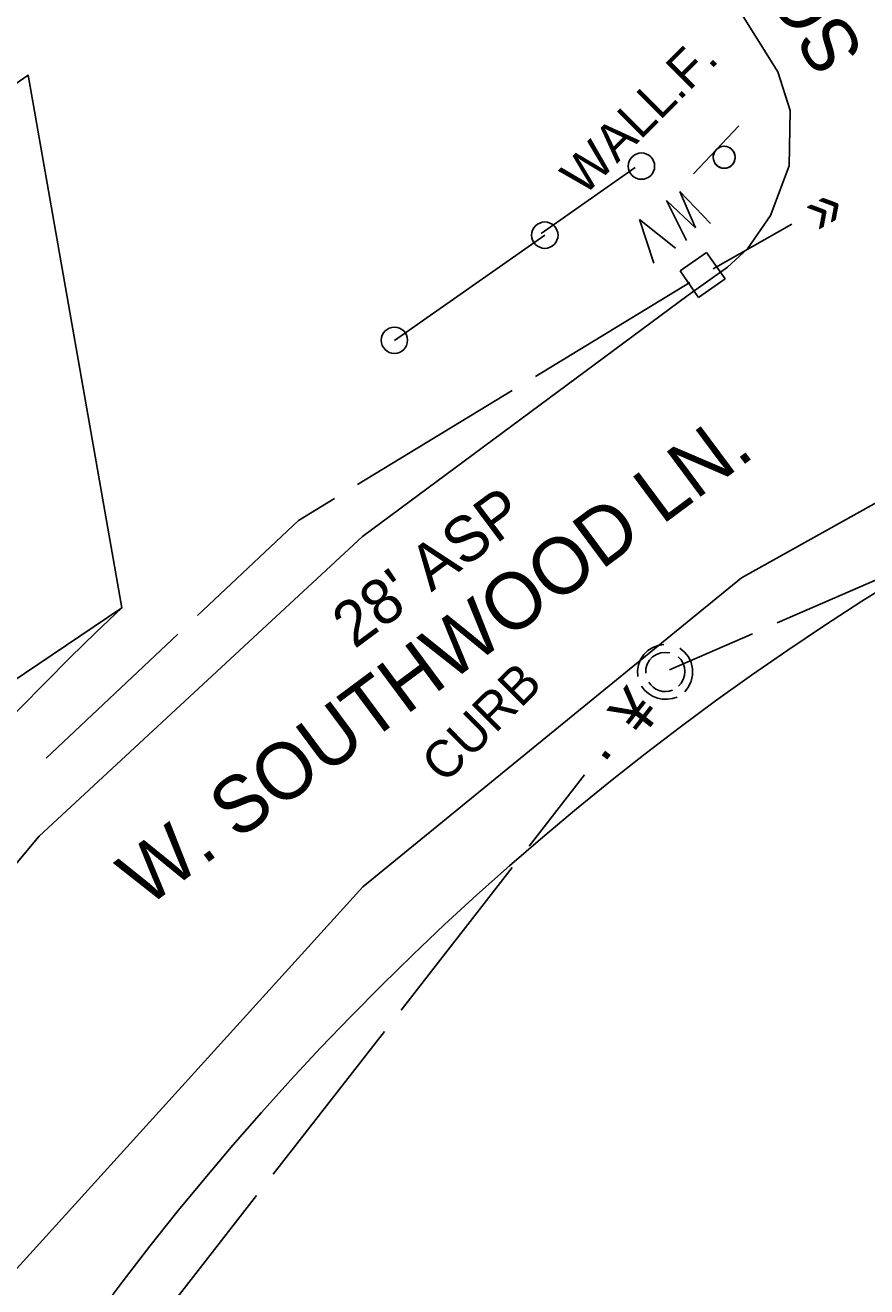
# Model space of a CAD drawing. Extents: x 2443269 to 2494951, y 591171 to 622130.
# Drawn here: x 2459392.1 to 2459485.1, y 600674 to 600813.6 of the extents above; entities that cross this region are included whole.
import ezdxf

# ---------------------------------------------------------------- set-up
doc = ezdxf.new("R2010")
doc.units = 0
for name, color, linetype in [('DESIGN - SHEET - Light Grid', 7, 'Continuous'), ('SURVEY - CENTERLINE - Existing Roads', 7, 'Continuous'), ('SURVEY - NON-TRANSPORTATION - Features', 7, 'Continuous'), ('SURVEY - NON-TRANSPORTATION - Features Text', 7, 'Continuous'), ('SURVEY - PROPERTY - ROW Lines', 7, 'Continuous'), ('SURVEY - PROPERTY - ROW Lines Text', 7, 'Continuous'), ('SURVEY - TRAFFIC CONTROL - Signs and Devices with Text', 7, 'Continuous'), ('SURVEY - TRANSPORTATION - Features Text', 7, 'Continuous'), ('SURVEY - TRANSPORTATION - Roads', 7, 'Continuous'), ('SURVEY - TRANSPORTATION - Roads Text', 7, 'Continuous'), ('SURVEY - UTILITIES - Sanitary Sewer with Text', 7, 'Continuous'), ('SURVEY - UTILITIES - Water with Text', 7, 'Continuous')]:
    doc.layers.add(name, color=color, linetype=linetype)

# ---------------------------------------------------------------- blocks, each defined once
blk = doc.blocks.new('xmh')
at = {"layer": 'SURVEY - CENTERLINE - Existing Roads'}
for p, q in [((-1.171, 2.844), (-1.773, 2.501)), ((-0.508, 3.048), (-1.171, 2.844)), ((-1.171, 2.844), (-1.171, 2.844)), ((1.042, 2.883), (0.508, 3.048)), ((1.539, 2.628), (1.042, 2.883)), ((1.042, 2.883), (1.042, 2.883)), ((-2.684, 1.466), (-2.948, 0.825)), ((-2.286, 2.034), (-2.684, 1.466)), ((-2.684, 1.466), (-2.684, 1.466)), ((-1.773, 2.501), (-2.286, 2.034)), ((-2.286, 2.034), (-2.286, 2.034)), ((-1.525, 1.574), (-1.822, 1.23)), ((-1.773, 2.501), (-1.773, 2.501)), ((-1.161, 1.847), (-1.525, 1.574)), ((-1.525, 1.574), (-1.525, 1.574)), ((-0.748, 2.036), (-1.161, 1.847)), ((-1.161, 1.847), (-1.161, 1.847)), ((-0.304, 2.133), (-0.748, 2.036)), ((-0.748, 2.036), (-0.748, 2.036)), ((0.864, 2.014), (0.508, 2.133)), ((1.194, 1.835), (0.864, 2.014)), ((0.864, 2.014), (0.864, 2.014)), ((1.487, 1.599), (1.194, 1.835)), ((1.194, 1.835), (1.194, 1.835)), ((1.734, 1.316), (1.487, 1.599)), ((1.487, 1.599), (1.487, 1.599)), ((1.985, 2.291), (1.539, 2.628)), ((1.539, 2.628), (1.539, 2.628)), ((2.366, 1.882), (1.985, 2.291)), ((1.985, 2.291), (1.985, 2.291)), ((2.671, 1.413), (2.366, 1.882)), ((2.366, 1.882), (2.366, 1.882)), ((2.89, 0.899), (2.671, 1.413)), ((2.671, 1.413), (2.671, 1.413)), ((-2.948, 0.825), (-3.065, 0.141)), ((-3.065, 0.141), (-3.065, 0.141)), ((-3.065, 0.141), (-3.03, -0.551)), ((-2.948, 0.825), (-2.948, 0.825)), ((-2.167, 0.395), (-2.198, -0.058)), ((-2.039, 0.831), (-2.167, 0.395)), ((-2.167, 0.395), (-2.167, 0.395)), ((-1.822, 1.23), (-2.039, 0.831)), ((-2.039, 0.831), (-2.039, 0.831)), ((-1.822, 1.23), (-1.822, 1.23)), ((1.927, 0.994), (1.734, 1.316)), ((1.734, 1.316), (1.734, 1.316)), ((2.061, 0.643), (1.927, 0.994)), ((1.927, 0.994), (1.927, 0.994)), ((2.13, 0.274), (2.061, 0.643)), ((2.061, 0.643), (2.061, 0.643)), ((2.133, -0.101), (2.13, 0.274)), ((2.13, 0.274), (2.13, 0.274)), ((3.017, 0.354), (2.89, 0.899)), ((2.89, 0.899), (2.89, 0.899)), ((3.048, -0.203), (3.017, 0.354)), ((3.017, 0.354), (3.017, 0.354)), ((-3.03, -0.551), (-3.03, -0.551)), ((-3.03, -0.551), (-2.844, -1.219)), ((-2.198, -0.058), (-2.198, -0.058)), ((-2.198, -0.058), (-2.133, -0.508)), ((1.518, -1.512), (1.828, -1.117)), ((2.403, -1.862), (2.743, -1.32)), ((-1.625, -1.422), (-1.25, -1.756)), ((-1.625, -2.54), (-1.054, -2.827)), ((-1.25, -1.756), (-1.25, -1.756)), ((-1.25, -1.756), (-0.808, -1.995)), ((-0.808, -1.995), (-0.808, -1.995)), ((-0.808, -1.995), (-0.323, -2.125)), ((-0.323, -2.125), (-0.323, -2.125)), ((-0.323, -2.125), (0.178, -2.14)), ((0.178, -2.14), (0.67, -2.038)), ((0.178, -2.14), (0.178, -2.14)), ((0.67, -2.038), (1.125, -1.825)), ((0.67, -2.038), (0.67, -2.038)), ((0.832, -2.91), (1.426, -2.675)), ((1.125, -1.825), (1.518, -1.512)), ((1.125, -1.825), (1.125, -1.825)), ((1.426, -2.675), (1.958, -2.32)), ((1.426, -2.675), (1.426, -2.675)), ((1.518, -1.512), (1.518, -1.512)), ((1.958, -2.32), (2.403, -1.862)), ((1.958, -2.32), (1.958, -2.32)), ((2.403, -1.862), (2.403, -1.862)), ((-1.054, -2.827), (-1.054, -2.827)), ((-1.054, -2.827), (-0.436, -2.988)), ((-0.436, -2.988), (-0.436, -2.988)), ((-0.436, -2.988), (0.202, -3.016)), ((0.202, -3.016), (0.832, -2.91)), ((0.202, -3.016), (0.202, -3.016)), ((0.832, -2.91), (0.832, -2.91))]:
    blk.add_line(p, q, dxfattribs=at)
blk = doc.blocks.new('XWV')
at = {"layer": 'SURVEY - CENTERLINE - Existing Roads'}
for p, q in [((-1.827, 1.786), (1.745, 1.786)), ((-1.827, -1.786), (-1.827, 1.786)), ((1.745, 1.786), (1.745, 1.786)), ((1.745, 1.786), (1.745, -1.786)), ((1.745, -1.786), (-1.827, -1.786)), ((-1.827, -1.786), (-1.827, -1.786)), ((1.745, -1.786), (1.745, -1.786)), ((-4.019, -4.141), (-3.288, -9.013)), ((-1.502, -9.013), (-0.771, -4.141)), ((0.69, -4.141), (2.151, -9.013)), ((2.151, -9.013), (3.613, -4.141)), ((-3.288, -9.013), (-2.395, -4.709)), ((-2.395, -4.709), (-2.395, -4.709)), ((-2.395, -4.709), (-1.502, -9.013)), ((-3.288, -9.013), (-3.288, -9.013)), ((-1.502, -9.013), (-1.502, -9.013)), ((2.151, -9.013), (2.151, -9.013))]:
    blk.add_line(p, q, dxfattribs=at)
blk = doc.blocks.new('xsign')
at = {"layer": 'SURVEY - TRAFFIC CONTROL - Signs and Devices with Text'}
for p, q in [((1.216, 3.648), (1.216, -3.648)), ((-1.184, 0.277), (-1.212, 0.093)), ((-1.212, 0.093), (-1.212, 0.093)), ((-1.212, 0.093), (-1.212, -0.093)), ((-1.127, 0.454), (-1.184, 0.277)), ((-1.184, 0.277), (-1.184, 0.277)), ((-1.045, 0.621), (-1.127, 0.454)), ((-1.127, 0.454), (-1.127, 0.454)), ((-0.938, 0.773), (-1.045, 0.621)), ((-1.045, 0.621), (-1.045, 0.621)), ((-0.809, 0.907), (-0.938, 0.773)), ((-0.938, 0.773), (-0.938, 0.773)), ((-0.66, 1.02), (-0.809, 0.907)), ((-0.809, 0.907), (-0.809, 0.907)), ((-0.497, 1.109), (-0.66, 1.02)), ((-0.66, 1.02), (-0.66, 1.02)), ((-0.322, 1.172), (-0.497, 1.109)), ((-0.497, 1.109), (-0.497, 1.109)), ((-0.139, 1.207), (-0.322, 1.172)), ((-0.322, 1.172), (-0.322, 1.172)), ((0.046, 1.215), (-0.139, 1.207)), ((-0.139, 1.207), (-0.139, 1.207)), ((0.231, 1.193), (0.046, 1.215)), ((0.046, 1.215), (0.046, 1.215)), ((0.411, 1.144), (0.231, 1.193)), ((0.231, 1.193), (0.231, 1.193)), ((0.58, 1.068), (0.411, 1.144)), ((0.411, 1.144), (0.411, 1.144)), ((0.737, 0.967), (0.58, 1.068)), ((0.58, 1.068), (0.58, 1.068)), ((0.876, 0.843), (0.737, 0.967)), ((0.737, 0.967), (0.737, 0.967)), ((0.994, 0.699), (0.876, 0.843)), ((0.876, 0.843), (0.876, 0.843)), ((1.089, 0.539), (0.994, 0.699)), ((0.994, 0.699), (0.994, 0.699)), ((1.159, 0.366), (1.089, 0.539)), ((1.089, 0.539), (1.089, 0.539)), ((1.201, 0.185), (1.159, 0.366)), ((1.159, 0.366), (1.159, 0.366)), ((1.216, 0), (1.201, 0.185)), ((1.201, 0.185), (1.201, 0.185)), ((1.201, -0.185), (1.216, 0)), ((-1.212, -0.093), (-1.212, -0.093)), ((-1.212, -0.093), (-1.184, -0.277)), ((-1.184, -0.277), (-1.184, -0.277)), ((-1.184, -0.277), (-1.127, -0.454)), ((-1.127, -0.454), (-1.127, -0.454)), ((-1.127, -0.454), (-1.045, -0.621)), ((-1.045, -0.621), (-1.045, -0.621)), ((-1.045, -0.621), (-0.938, -0.773)), ((-0.938, -0.773), (-0.938, -0.773)), ((-0.938, -0.773), (-0.809, -0.907)), ((-0.809, -0.907), (-0.809, -0.907)), ((-0.809, -0.907), (-0.66, -1.02)), ((-0.66, -1.02), (-0.66, -1.02)), ((-0.66, -1.02), (-0.497, -1.109)), ((-0.497, -1.109), (-0.497, -1.109)), ((-0.497, -1.109), (-0.322, -1.172)), ((-0.322, -1.172), (-0.322, -1.172)), ((-0.322, -1.172), (-0.139, -1.207)), ((-0.139, -1.207), (-0.139, -1.207)), ((-0.139, -1.207), (0.046, -1.215)), ((0.046, -1.215), (0.231, -1.193)), ((0.046, -1.215), (0.046, -1.215)), ((0.231, -1.193), (0.411, -1.144)), ((0.231, -1.193), (0.231, -1.193)), ((0.411, -1.144), (0.58, -1.068)), ((0.411, -1.144), (0.411, -1.144)), ((0.58, -1.068), (0.737, -0.967)), ((0.58, -1.068), (0.58, -1.068)), ((0.737, -0.967), (0.876, -0.843)), ((0.737, -0.967), (0.737, -0.967)), ((0.876, -0.843), (0.994, -0.699)), ((0.876, -0.843), (0.876, -0.843)), ((0.994, -0.699), (1.089, -0.539)), ((0.994, -0.699), (0.994, -0.699)), ((1.089, -0.539), (1.159, -0.366)), ((1.089, -0.539), (1.089, -0.539)), ((1.159, -0.366), (1.201, -0.185)), ((1.159, -0.366), (1.159, -0.366)), ((1.201, -0.185), (1.201, -0.185))]:
    blk.add_line(p, q, dxfattribs=at)
blk.add_circle((0, 0), 1.216, dxfattribs=at)

msp = doc.modelspace()

# ---------------------------------------------------------------- linework, layer by layer
at = {"layer": 'SURVEY - NON-TRANSPORTATION - Features'}
for p, q in [((2459459.542, 600797.887), (2459449.136, 600790.577)), ((2459432.922, 600778.753), (2459449.549, 600790.38))]:
    msp.add_line(p, q, dxfattribs=at)
for centre in [(2459460.224, 600798.026), (2459449.542, 600790.389), (2459432.915, 600778.761)]:
    msp.add_circle(centre, 1.458, dxfattribs=at)
at = {"layer": 'SURVEY - PROPERTY - ROW Lines'}
msp.add_line((2459019.33, 600489.528), (2459402.776, 600749.178), dxfattribs=at)
for radius, start in [(315, 116.19153), (365, 133.43742)]:
    msp.add_arc((2459653.736, 600484.142), radius, start, 172.85741, dxfattribs=at)
at = {"layer": 'SURVEY - PROPERTY - ROW Lines Text'}
msp.add_lwpolyline([(2459402.776, 600749.178), (2459392.423, 600808.094), (2459335.343, 600768.522)], dxfattribs=at)
at = {"layer": 'SURVEY - TRANSPORTATION - Roads'}
for points in [[(2459364.614, 600689.148), (2459393.661, 600723.904), (2459429.386, 600757.065), (2459465.371, 600783.741), (2459469.732, 600786.852), (2459471.96, 600788.883), (2459474.505, 600792.568), (2459476.54, 600798.064), (2459476.654, 600804.172), (2459475.298, 600808.452), (2459457.837, 600836.419), (2459440.884, 600861.848), (2459435.17, 600867.595), (2459428.765, 600871.081)], [(2459669.603, 600809.321), (2459601.633, 600805.469), (2459551.539, 600792.743), (2459518.788, 600778.982), (2459471.286, 600752.488), (2459429.408, 600718.285), (2459389.412, 600674.12)]]:
    msp.add_lwpolyline(points, dxfattribs=at)
at = {"layer": 'SURVEY - UTILITIES - Sanitary Sewer with Text'}
for p, q in [((2459475.241, 600747.489), (2459493.573, 600755.485)), ((2459463.325, 600742.292), (2459472.491, 600746.29)), ((2459447.796, 600722.781), (2459453.943, 600730.669)), ((2459433.657, 600704.641), (2459445.951, 600720.415)), ((2459425.665, 600694.387), (2459431.812, 600702.274)), ((2459419.518, 600686.5), (2459425.665, 600694.387)), ((2459405.379, 600668.359), (2459417.673, 600684.134))]:
    msp.add_line(p, q, dxfattribs=at)
at = {"layer": 'SURVEY - UTILITIES - Water with Text'}
for p, q in [((2459468.171, 600786.669), (2459476.864, 600791.614)), ((2459448.5, 600774.752), (2459465.587, 600785.146)), ((2459394.405, 600732.522), (2459408.96, 600746.238))]:
    msp.add_line(p, q, dxfattribs=at)
for points in [[(2459428.85, 600762.799), (2459437.394, 600767.996), (2459437.394, 600767.996), (2459445.937, 600773.193)], [(2459411.144, 600748.295), (2459422.319, 600758.827), (2459422.319, 600758.827), (2459426.287, 600761.24)]]:
    msp.add_lwpolyline(points, dxfattribs=at)

# ---------------------------------------------------------------- block references
at = {"layer": 'DESIGN - SHEET - Light Grid', "rotation": 136.60754354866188}
msp.add_blockref('xsign', (2459469.372, 600799.006), dxfattribs=at)
at = {"layer": 'SURVEY - UTILITIES - Sanitary Sewer with Text', "rotation": -144.8964426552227}
msp.add_blockref('xmh', (2459462.836, 600742.079), dxfattribs=at)
at = {"layer": 'SURVEY - UTILITIES - Water with Text', "rotation": -144.89644265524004}
msp.add_blockref('XWV', (2459466.948, 600785.974), dxfattribs=at)

# ---------------------------------------------------------------- texts
at = {"layer": 'SURVEY - NON-TRANSPORTATION - Features Text'}
msp.add_text('WALL.F.', height=4.101, rotation=45, dxfattribs=at).set_placement((2459453.85, 600794.603))
at = {"layer": 'SURVEY - TRANSPORTATION - Features Text'}
msp.add_text('CURB', height=4.101, rotation=44.9, dxfattribs=at).set_placement((2459438.443, 600729.59))
at = {"layer": 'SURVEY - TRANSPORTATION - Roads Text'}
for s, height, rotation, p in [('SOUTHWOOD LN.', 6, 121.67751, (2459484.994, 600810.655)), ('W. SOUTHWOOD LN.', 6.24999, 36.61675, (2459405.474, 600715.898)), ("28' ASP", 5, 36.61675, (2459428.503, 600744.546))]:
    msp.add_text(s, height=height, rotation=rotation, dxfattribs=at).set_placement(p)
at = {"layer": 'SURVEY - UTILITIES - Sanitary Sewer with Text'}
for s, p in [('¥', (2459460.269, 600734.719)), ('·', (2459457.196, 600730.775))]:
    msp.add_text(s, height=5, rotation=52.06697, dxfattribs=at).set_placement(p)
at = {"layer": 'SURVEY - UTILITIES - Water with Text'}
msp.add_text('»', height=5, rotation=29.63278, dxfattribs=at).set_placement((2459479.91, 600790.471))

doc.saveas('drawing.dxf')
